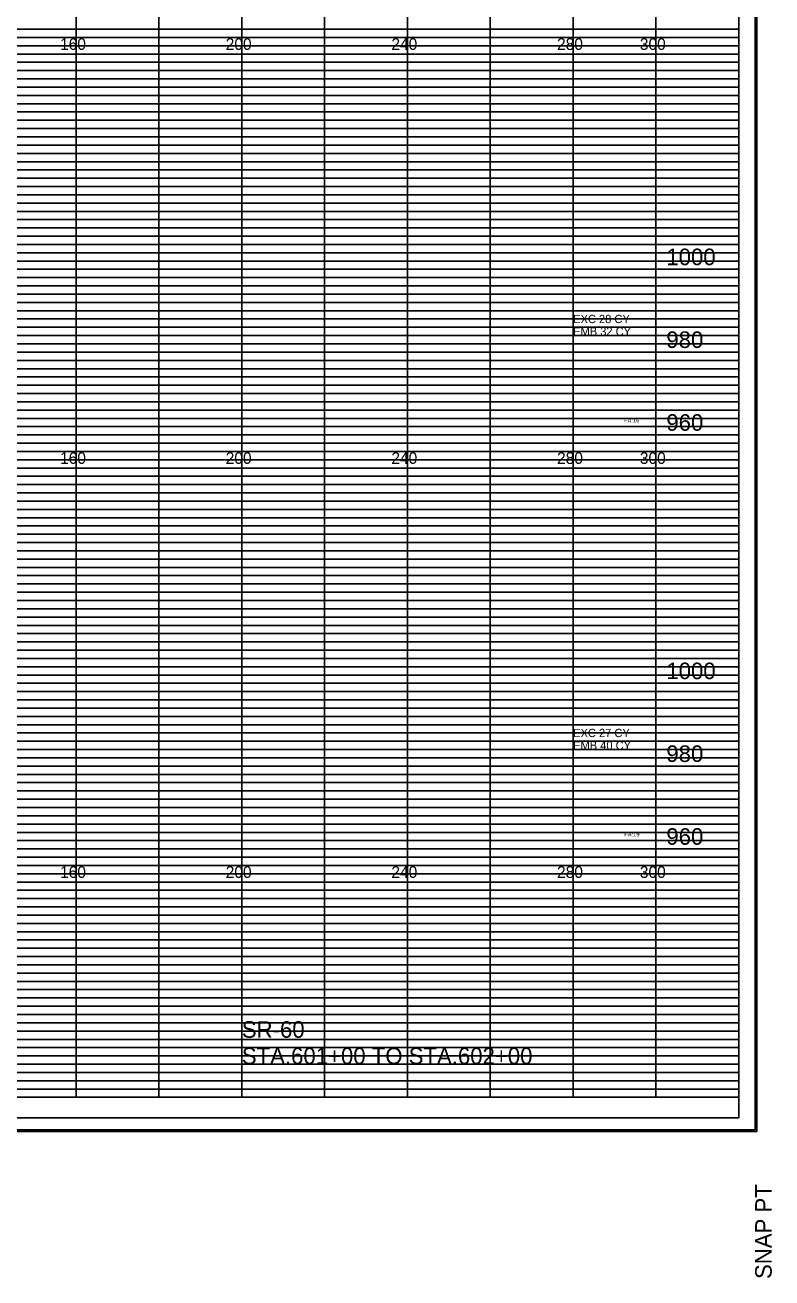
# Model space of a CAD drawing. Extents: x 2313580 to 2322968, y 282099 to 303247.
# Drawn here: x 2318140.1 to 2318320.5, y 287544 to 287846.7 of the extents above; entities that cross this region are included whole.
import ezdxf

# ---------------------------------------------------------------- set-up
doc = ezdxf.new("R2010")
doc.units = 0
for name, color, linetype in [('DESIGN - EARTHWORK - Excavation Limit Lines', 7, 'Continuous'), ('DESIGN - SHEET - Corner Text', 7, 'Continuous'), ('DESIGN - SHEET - Light Grid', 7, 'Continuous'), ('DESIGN - SHEET - Linework', 7, 'Continuous'), ('DESIGN - SHEET - Plot Shape', 7, 'Continuous'), ('DESIGN - TYPICAL - Text', 7, 'Continuous'), ('Prop_ CL text', 7, 'Continuous')]:
    doc.layers.add(name, color=color, linetype=linetype)

msp = doc.modelspace()

# ---------------------------------------------------------------- linework, layer by layer
at = {"layer": 'DESIGN - SHEET - Light Grid'}
for p, q in [((2317992.48, 287845.67), (2318152.48, 287845.67)), ((2318152.48, 287845.67), (2318312.48, 287845.67)), ((2317992.48, 287843.67), (2318152.48, 287843.67)), ((2317992.48, 287841.67), (2318152.48, 287841.67)), ((2318152.48, 287843.67), (2318312.48, 287843.67)), ((2318152.48, 287841.67), (2318312.48, 287841.67)), ((2317992.48, 287839.67), (2318152.48, 287839.67)), ((2318152.48, 287839.67), (2318312.48, 287839.67)), ((2317992.48, 287837.67), (2318152.48, 287837.67)), ((2317992.48, 287835.67), (2318152.48, 287835.67)), ((2318152.48, 287837.67), (2318312.48, 287837.67)), ((2318152.48, 287835.67), (2318312.48, 287835.67)), ((2317992.48, 287833.67), (2318152.48, 287833.67)), ((2318152.48, 287833.67), (2318312.48, 287833.67)), ((2317992.48, 287831.67), (2318152.48, 287831.67)), ((2317992.48, 287829.67), (2318152.48, 287829.67)), ((2318152.48, 287831.67), (2318312.48, 287831.67)), ((2318152.48, 287829.67), (2318312.48, 287829.67)), ((2317992.48, 287825.67), (2318152.48, 287825.67)), ((2317992.48, 287823.67), (2318152.48, 287823.67)), ((2318152.48, 287825.67), (2318312.48, 287825.67)), ((2318152.48, 287823.67), (2318312.48, 287823.67)), ((2317992.48, 287821.67), (2318152.48, 287821.67)), ((2317992.48, 287819.67), (2318152.48, 287819.67)), ((2318152.48, 287821.67), (2318312.48, 287821.67)), ((2318152.48, 287819.67), (2318312.48, 287819.67)), ((2317992.48, 287817.67), (2318152.48, 287817.67)), ((2318152.48, 287817.67), (2318312.48, 287817.67)), ((2317992.48, 287815.67), (2318152.48, 287815.67)), ((2317992.48, 287813.67), (2318152.48, 287813.67)), ((2318152.48, 287815.67), (2318312.48, 287815.67)), ((2318152.48, 287813.67), (2318312.48, 287813.67)), ((2317992.48, 287811.67), (2318152.48, 287811.67)), ((2318152.48, 287811.67), (2318312.48, 287811.67)), ((2317992.48, 287809.67), (2318152.48, 287809.67)), ((2318152.48, 287809.67), (2318312.48, 287809.67)), ((2317992.48, 287805.67), (2318152.48, 287805.67)), ((2318152.48, 287805.67), (2318312.48, 287805.67)), ((2317992.48, 287803.67), (2318152.48, 287803.67)), ((2317992.48, 287801.67), (2318152.48, 287801.67)), ((2318152.48, 287803.67), (2318312.48, 287803.67)), ((2318152.48, 287801.67), (2318312.48, 287801.67)), ((2317992.48, 287799.67), (2318152.48, 287799.67)), ((2318152.48, 287799.67), (2318312.48, 287799.67)), ((2317992.48, 287797.67), (2318152.48, 287797.67)), ((2317992.48, 287795.67), (2318152.48, 287795.67)), ((2318152.48, 287797.67), (2318312.48, 287797.67)), ((2318152.48, 287795.67), (2318312.48, 287795.67)), ((2317992.48, 287793.67), (2318152.48, 287793.67)), ((2318152.48, 287793.67), (2318312.48, 287793.67)), ((2317992.48, 287791.67), (2318152.48, 287791.67)), ((2317992.48, 287789.67), (2318152.48, 287789.67)), ((2318152.48, 287791.67), (2318312.48, 287791.67)), ((2318152.48, 287789.67), (2318312.48, 287789.67)), ((2317992.48, 287785.67), (2318152.48, 287785.67)), ((2317992.48, 287783.67), (2318152.48, 287783.67)), ((2318152.48, 287785.67), (2318312.48, 287785.67)), ((2318152.48, 287783.67), (2318312.48, 287783.67)), ((2317992.48, 287781.67), (2318152.48, 287781.67)), ((2318152.48, 287781.67), (2318312.48, 287781.67)), ((2317992.48, 287779.67), (2318152.48, 287779.67)), ((2317992.48, 287777.67), (2318152.48, 287777.67)), ((2318152.48, 287779.67), (2318312.48, 287779.67)), ((2318152.48, 287777.67), (2318312.48, 287777.67)), ((2317992.48, 287775.67), (2318152.48, 287775.67)), ((2318152.48, 287775.67), (2318312.48, 287775.67)), ((2317992.48, 287773.67), (2318152.48, 287773.67)), ((2317992.48, 287771.67), (2318152.48, 287771.67)), ((2318152.48, 287773.67), (2318312.48, 287773.67)), ((2318152.48, 287771.67), (2318312.48, 287771.67)), ((2317992.48, 287769.67), (2318152.48, 287769.67)), ((2318152.48, 287769.67), (2318312.48, 287769.67)), ((2317992.48, 287765.67), (2318152.48, 287765.67)), ((2318152.48, 287765.67), (2318312.48, 287765.67)), ((2317992.48, 287763.67), (2318152.48, 287763.67)), ((2318152.48, 287763.67), (2318312.48, 287763.67)), ((2317992.48, 287761.67), (2318152.48, 287761.67)), ((2317992.48, 287759.67), (2318152.48, 287759.67)), ((2318152.48, 287761.67), (2318312.48, 287761.67)), ((2318152.48, 287759.67), (2318312.48, 287759.67)), ((2317992.48, 287757.67), (2318152.48, 287757.67)), ((2318152.48, 287757.67), (2318312.48, 287757.67)), ((2317992.48, 287755.67), (2318152.48, 287755.67)), ((2317992.48, 287753.67), (2318152.48, 287753.67)), ((2318152.48, 287755.67), (2318312.48, 287755.67)), ((2318152.48, 287753.67), (2318312.48, 287753.67)), ((2317992.48, 287751.67), (2318152.48, 287751.67)), ((2318152.48, 287751.67), (2318312.48, 287751.67)), ((2317992.48, 287749.67), (2318152.48, 287749.67)), ((2318152.48, 287749.67), (2318312.48, 287749.67)), ((2317992.48, 287745.67), (2318152.48, 287745.67)), ((2318152.48, 287745.67), (2318312.48, 287745.67)), ((2317992.48, 287743.67), (2318152.48, 287743.67)), ((2317992.48, 287741.67), (2318152.48, 287741.67)), ((2318152.48, 287743.67), (2318312.48, 287743.67)), ((2318152.48, 287741.67), (2318312.48, 287741.67)), ((2317992.48, 287739.67), (2318152.48, 287739.67)), ((2318152.48, 287739.67), (2318312.48, 287739.67)), ((2317992.48, 287737.67), (2318152.48, 287737.67)), ((2317992.48, 287735.67), (2318152.48, 287735.67)), ((2318152.48, 287737.67), (2318312.48, 287737.67)), ((2318152.48, 287735.67), (2318312.48, 287735.67)), ((2317992.48, 287733.67), (2318152.48, 287733.67)), ((2318152.48, 287733.67), (2318312.48, 287733.67)), ((2317992.48, 287731.67), (2318152.48, 287731.67)), ((2317992.48, 287729.67), (2318152.48, 287729.67)), ((2318152.48, 287731.67), (2318312.48, 287731.67)), ((2318152.48, 287729.67), (2318312.48, 287729.67)), ((2317992.48, 287725.67), (2318152.48, 287725.67)), ((2317992.48, 287723.67), (2318152.48, 287723.67)), ((2318152.48, 287725.67), (2318312.48, 287725.67)), ((2318152.48, 287723.67), (2318312.48, 287723.67)), ((2317992.48, 287721.67), (2318152.48, 287721.67)), ((2318152.48, 287721.67), (2318312.48, 287721.67)), ((2317992.48, 287719.67), (2318152.48, 287719.67)), ((2317992.48, 287717.67), (2318152.48, 287717.67)), ((2318152.48, 287719.67), (2318312.48, 287719.67)), ((2318152.48, 287717.67), (2318312.48, 287717.67)), ((2317992.48, 287715.67), (2318152.48, 287715.67)), ((2318152.48, 287715.67), (2318312.48, 287715.67)), ((2317992.48, 287713.67), (2318152.48, 287713.67)), ((2317992.48, 287711.67), (2318152.48, 287711.67)), ((2318152.48, 287713.67), (2318312.48, 287713.67)), ((2318152.48, 287711.67), (2318312.48, 287711.67)), ((2317992.48, 287709.67), (2318152.48, 287709.67)), ((2318152.48, 287709.67), (2318312.48, 287709.67)), ((2317992.48, 287705.67), (2318152.48, 287705.67)), ((2318152.48, 287705.67), (2318312.48, 287705.67)), ((2317992.48, 287703.67), (2318152.48, 287703.67)), ((2317992.48, 287701.67), (2318152.48, 287701.67)), ((2318152.48, 287703.67), (2318312.48, 287703.67)), ((2318152.48, 287701.67), (2318312.48, 287701.67)), ((2317992.48, 287699.67), (2318152.48, 287699.67)), ((2318152.48, 287699.67), (2318312.48, 287699.67)), ((2317992.48, 287697.67), (2318152.48, 287697.67)), ((2317992.48, 287695.67), (2318152.48, 287695.67)), ((2318152.48, 287697.67), (2318312.48, 287697.67)), ((2318152.48, 287695.67), (2318312.48, 287695.67)), ((2317992.48, 287693.67), (2318152.48, 287693.67)), ((2318152.48, 287693.67), (2318312.48, 287693.67)), ((2317992.48, 287691.67), (2318152.48, 287691.67)), ((2317992.48, 287689.67), (2318152.48, 287689.67)), ((2318152.48, 287691.67), (2318312.48, 287691.67)), ((2318152.48, 287689.67), (2318312.48, 287689.67)), ((2317992.48, 287685.67), (2318152.48, 287685.67)), ((2317992.48, 287683.67), (2318152.48, 287683.67)), ((2318152.48, 287685.67), (2318312.48, 287685.67)), ((2318152.48, 287683.67), (2318312.48, 287683.67)), ((2317992.48, 287681.67), (2318152.48, 287681.67)), ((2318152.48, 287681.67), (2318312.48, 287681.67)), ((2317992.48, 287679.67), (2318152.48, 287679.67)), ((2317992.48, 287677.67), (2318152.48, 287677.67)), ((2318152.48, 287679.67), (2318312.48, 287679.67)), ((2318152.48, 287677.67), (2318312.48, 287677.67)), ((2317992.48, 287675.67), (2318152.48, 287675.67)), ((2318152.48, 287675.67), (2318312.48, 287675.67)), ((2317992.48, 287673.67), (2318152.48, 287673.67)), ((2317992.48, 287671.67), (2318152.48, 287671.67)), ((2318152.48, 287673.67), (2318312.48, 287673.67)), ((2318152.48, 287671.67), (2318312.48, 287671.67)), ((2317992.48, 287669.67), (2318152.48, 287669.67)), ((2318152.48, 287669.67), (2318312.48, 287669.67)), ((2317992.48, 287665.67), (2318152.48, 287665.67)), ((2318152.48, 287665.67), (2318312.48, 287665.67)), ((2317992.48, 287663.67), (2318152.48, 287663.67)), ((2318152.48, 287663.67), (2318312.48, 287663.67)), ((2317992.48, 287661.67), (2318152.48, 287661.67)), ((2317992.48, 287659.67), (2318152.48, 287659.67)), ((2318152.48, 287661.67), (2318312.48, 287661.67)), ((2318152.48, 287659.67), (2318312.48, 287659.67)), ((2317992.48, 287657.67), (2318152.48, 287657.67)), ((2318152.48, 287657.67), (2318312.48, 287657.67)), ((2317992.48, 287655.67), (2318152.48, 287655.67)), ((2317992.48, 287653.67), (2318152.48, 287653.67)), ((2318152.48, 287655.67), (2318312.48, 287655.67)), ((2318152.48, 287653.67), (2318312.48, 287653.67)), ((2317992.48, 287651.67), (2318152.48, 287651.67)), ((2318152.48, 287651.67), (2318312.48, 287651.67)), ((2317992.48, 287649.67), (2318152.48, 287649.67)), ((2318152.48, 287649.67), (2318312.48, 287649.67)), ((2317992.48, 287645.67), (2318152.48, 287645.67)), ((2318152.48, 287645.67), (2318312.48, 287645.67)), ((2317992.48, 287643.67), (2318152.48, 287643.67)), ((2317992.48, 287641.67), (2318152.48, 287641.67)), ((2318152.48, 287643.67), (2318312.48, 287643.67)), ((2318152.48, 287641.67), (2318312.48, 287641.67)), ((2317992.48, 287639.67), (2318152.48, 287639.67)), ((2318152.48, 287639.67), (2318312.48, 287639.67)), ((2317992.48, 287637.67), (2318152.48, 287637.67)), ((2317992.48, 287635.67), (2318152.48, 287635.67)), ((2318152.48, 287637.67), (2318312.48, 287637.67)), ((2318152.48, 287635.67), (2318312.48, 287635.67)), ((2317992.48, 287633.67), (2318152.48, 287633.67)), ((2318152.48, 287633.67), (2318312.48, 287633.67)), ((2317992.48, 287631.67), (2318152.48, 287631.67)), ((2317992.48, 287629.67), (2318152.48, 287629.67)), ((2318152.48, 287631.67), (2318312.48, 287631.67)), ((2318152.48, 287629.67), (2318312.48, 287629.67)), ((2317992.48, 287625.67), (2318152.48, 287625.67)), ((2317992.48, 287623.67), (2318152.48, 287623.67)), ((2318152.48, 287625.67), (2318312.48, 287625.67)), ((2318152.48, 287623.67), (2318312.48, 287623.67)), ((2317992.48, 287621.67), (2318152.48, 287621.67)), ((2318152.48, 287621.67), (2318312.48, 287621.67)), ((2317992.48, 287619.67), (2318152.48, 287619.67)), ((2317992.48, 287617.67), (2318152.48, 287617.67)), ((2318152.48, 287619.67), (2318312.48, 287619.67)), ((2318152.48, 287617.67), (2318312.48, 287617.67)), ((2317992.48, 287615.67), (2318152.48, 287615.67)), ((2318152.48, 287615.67), (2318312.48, 287615.67)), ((2317992.48, 287613.67), (2318152.48, 287613.67)), ((2317992.48, 287611.67), (2318152.48, 287611.67)), ((2318152.48, 287613.67), (2318312.48, 287613.67)), ((2318152.48, 287611.67), (2318312.48, 287611.67)), ((2317992.48, 287609.67), (2318152.48, 287609.67)), ((2318152.48, 287609.67), (2318312.48, 287609.67)), ((2317992.48, 287605.67), (2318152.48, 287605.67)), ((2318152.48, 287605.67), (2318312.48, 287605.67)), ((2317992.48, 287603.67), (2318152.48, 287603.67)), ((2318152.48, 287603.67), (2318312.48, 287603.67)), ((2317992.48, 287601.67), (2318152.48, 287601.67)), ((2317992.48, 287599.67), (2318152.48, 287599.67)), ((2318152.48, 287601.67), (2318312.48, 287601.67)), ((2318152.48, 287599.67), (2318312.48, 287599.67)), ((2317992.48, 287597.67), (2318152.48, 287597.67)), ((2318152.48, 287597.67), (2318312.48, 287597.67)), ((2317992.48, 287595.67), (2318152.48, 287595.67)), ((2317992.48, 287593.67), (2318152.48, 287593.67)), ((2318152.48, 287595.67), (2318312.48, 287595.67)), ((2318152.48, 287593.67), (2318312.48, 287593.67)), ((2317992.48, 287591.67), (2318152.48, 287591.67)), ((2317992.48, 287589.67), (2318152.48, 287589.67)), ((2318152.48, 287591.67), (2318312.48, 287591.67)), ((2318152.48, 287589.67), (2318312.48, 287589.67))]:
    msp.add_line(p, q, dxfattribs=at)
at = {"layer": 'DESIGN - SHEET - Linework'}
for p, q in [((2318316.82, 288015.95), (2318316.82, 287579.39)), ((2318152.48, 287587.67), (2318152.48, 288007.67)), ((2318172.48, 287587.67), (2318172.48, 288007.67)), ((2318192.48, 287587.67), (2318192.48, 288007.67)), ((2318212.48, 287587.67), (2318212.48, 288007.67)), ((2318232.48, 287587.67), (2318232.48, 287987.67)), ((2318252.48, 287587.67), (2318252.48, 287987.67)), ((2318272.48, 287587.67), (2318272.48, 287987.67)), ((2318292.48, 287587.67), (2318292.48, 287987.67)), ((2317672.48, 287827.67), (2318312.48, 287827.67)), ((2317672.48, 287807.67), (2318312.48, 287807.67)), ((2317672.48, 287787.67), (2318312.48, 287787.67)), ((2317672.48, 287767.67), (2318312.48, 287767.67)), ((2317672.48, 287747.67), (2318312.48, 287747.67)), ((2317672.48, 287727.67), (2318312.48, 287727.67)), ((2317672.48, 287707.67), (2318312.48, 287707.67)), ((2317672.48, 287687.67), (2318312.48, 287687.67)), ((2317672.48, 287667.67), (2318312.48, 287667.67)), ((2317672.48, 287647.67), (2318312.48, 287647.67)), ((2317672.48, 287627.67), (2318312.48, 287627.67)), ((2317672.48, 287607.67), (2318312.48, 287607.67)), ((2317636.02, 287579.39), (2318316.82, 287579.39))]:
    msp.add_line(p, q, dxfattribs=at)
msp.add_lwpolyline([(2317672.48, 288007.67), (2317672.48, 287587.67), (2318312.48, 287587.67), (2318312.48, 288007.67), (2317672.48, 288007.67)], dxfattribs=at)
at = {"layer": 'DESIGN - SHEET - Plot Shape'}
for points in [[(2317636.42, 288015.55), (2318316.42, 288015.55), (2318316.42, 287579.79), (2317636.42, 287579.79)], [(2317655.48, 288007.67), (2318312.48, 288007.67), (2318312.48, 287582.67), (2317655.48, 287582.67)]]:
    msp.add_lwpolyline(points, close=True, dxfattribs=at)

# ---------------------------------------------------------------- texts
at = {"layer": 'DESIGN - EARTHWORK - Excavation Limit Lines'}
for s, p in [('EXC 28 CY', (2318272.48, 287774.67)), ('EMB 32 CY', (2318272.48, 287771.67)), ('EXC 27 CY', (2318272.48, 287674.67)), ('EMB 40 CY', (2318272.48, 287671.67))]:
    msp.add_text(s, height=2, dxfattribs=at).set_placement(p)
at = {"layer": 'DESIGN - SHEET - Corner Text'}
msp.add_text('SNAP PT  ', height=4, rotation=90, dxfattribs=at).set_placement((2318320.42, 287543.79))
at = {"layer": 'DESIGN - TYPICAL - Text'}
for s, height, p in [('160', 2.8, (2318148.59, 287840.67)), ('200', 2.8, (2318188.59, 287840.67)), ('240', 2.8, (2318228.59, 287840.67)), ('280', 2.8, (2318268.59, 287840.67)), ('300', 2.8, (2318288.59, 287840.67)), ('1000', 4, (2318294.98, 287788.67)), ('980', 4, (2318294.98, 287768.67)), ('960', 4, (2318294.98, 287748.67)), ('160', 2.8, (2318148.59, 287740.67)), ('200', 2.8, (2318188.59, 287740.67)), ('240', 2.8, (2318228.59, 287740.67)), ('280', 2.8, (2318268.59, 287740.67)), ('300', 2.8, (2318288.59, 287740.67)), ('1000', 4, (2318294.98, 287688.67)), ('980', 4, (2318294.98, 287668.67)), ('960', 4, (2318294.98, 287648.67)), ('160', 2.8, (2318148.59, 287640.67)), ('200', 2.8, (2318188.59, 287640.67)), ('240', 2.8, (2318228.59, 287640.67)), ('280', 2.8, (2318268.59, 287640.67)), ('300', 2.8, (2318288.59, 287640.67)), ('SR-60', 4, (2318192.48, 287602.05)), ('STA.601+00 TO STA.602+00', 4, (2318192.48, 287595.67))]:
    msp.add_text(s, height=height, dxfattribs=at).set_placement(p)
at = {"layer": 'Prop_ CL text'}
for s, p in [('FA:16', (2318284.78, 287750.67)), ('FA:19', (2318284.83, 287650.67))]:
    msp.add_text(s, height=1, dxfattribs=at).set_placement(p)

doc.saveas('drawing.dxf')
